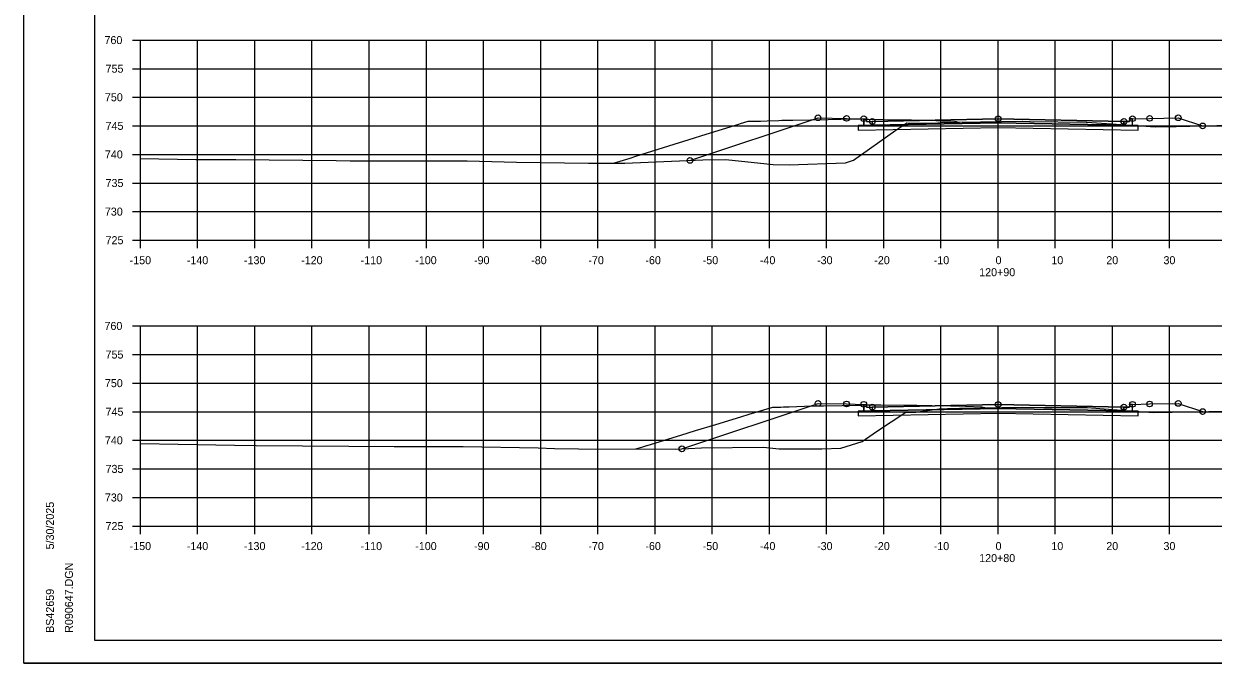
# Model space of a CAD drawing. Extents: x 1202951 to 1376887, y 378065 to 728038.
# Drawn here: x 1372926.7 to 1373134.7, y 380309.1 to 380420.9 of the extents above; entities that cross this region are included whole.
import ezdxf

# ---------------------------------------------------------------- set-up
doc = ezdxf.new("R2010")
doc.units = 0
for name, color, linetype in [('Default', 7, 'Continuous'), ('R_Alt Surface', 7, 'Continuous'), ('R_Axis', 7, 'Continuous'), ('R_Axis Annot', 7, 'Continuous'), ('R_Exist Surface', 7, 'Continuous'), ('R_Fin Surface', 7, 'Continuous'), ('R_Grid', 7, 'Continuous'), ('R_No Plot', 7, 'Continuous')]:
    doc.layers.add(name, color=color, linetype=linetype)

msp = doc.modelspace()

# ---------------------------------------------------------------- linework, layer by layer
at = {"layer": 'Default'}
for points in [[(1373073.63, 380404.32), (1373074.12, 380404.32), (1373074.13, 380403.82), (1373075.13, 380403.84), (1373075.13, 380403.18), (1373073.63, 380403.15)], [(1373120.63, 380404.32), (1373120.14, 380404.32), (1373120.13, 380403.82), (1373119.13, 380403.84), (1373119.13, 380403.18), (1373120.63, 380403.15)], [(1373073.63, 380354.36), (1373074.12, 380354.36), (1373074.13, 380353.86), (1373075.13, 380353.88), (1373075.13, 380353.21), (1373073.63, 380353.18)], [(1373120.63, 380354.36), (1373120.14, 380354.36), (1373120.13, 380353.86), (1373119.13, 380353.88), (1373119.13, 380353.21), (1373120.63, 380353.18)]]:
    msp.add_lwpolyline(points, close=True, dxfattribs=at)
at = {"layer": 'R_Alt Surface'}
for points in [[(1373097.13, 380403.62), (1373075.13, 380403.18), (1373073.63, 380403.15), (1373072.63, 380403.13), (1373072.63, 380402.29), (1373097.13, 380402.78), (1373121.63, 380402.29), (1373121.63, 380403.13), (1373120.63, 380403.15), (1373119.13, 380403.18)], [(1373075.13, 380403.84), (1373075.13, 380403.18), (1373097.13, 380403.62), (1373119.13, 380403.18), (1373119.13, 380403.84), (1373119.13, 380403.84), (1373097.13, 380404.28), (1373075.13, 380403.84)], [(1373097.13, 380353.65), (1373075.13, 380353.21), (1373073.63, 380353.18), (1373072.63, 380353.16), (1373072.63, 380352.33), (1373097.13, 380352.82), (1373121.63, 380352.33), (1373121.63, 380353.16), (1373120.63, 380353.18), (1373119.13, 380353.21)], [(1373075.13, 380353.88), (1373075.13, 380353.21), (1373097.13, 380353.65), (1373119.13, 380353.21), (1373119.13, 380353.88), (1373119.13, 380353.88), (1373097.13, 380354.32), (1373075.13, 380353.88)]]:
    msp.add_lwpolyline(points, close=True, dxfattribs=at)
for points in [[(1373073.63, 380404.32), (1373073.63, 380403.15), (1373075.13, 380403.18), (1373097.13, 380403.62), (1373119.13, 380403.18), (1373120.63, 380403.15), (1373120.63, 380404.32)], [(1373073.63, 380354.36), (1373073.63, 380353.18), (1373075.13, 380353.21), (1373097.13, 380353.65), (1373119.13, 380353.21), (1373120.63, 380353.18), (1373120.63, 380354.36)]]:
    msp.add_lwpolyline(points, dxfattribs=at)
at = {"layer": 'R_Axis'}
for p, q in [((1372945.73, 380418.07), (1372947.13, 380418.07)), ((1372947.13, 380383.07), (1372947.13, 380418.07)), ((1372945.73, 380413.07), (1372947.13, 380413.07)), ((1372945.73, 380408.07), (1372947.13, 380408.07)), ((1372945.73, 380403.07), (1372947.13, 380403.07)), ((1372945.73, 380398.07), (1372947.13, 380398.07)), ((1372945.73, 380393.07), (1372947.13, 380393.07)), ((1372945.73, 380388.07), (1372947.13, 380388.07)), ((1372945.73, 380383.07), (1372947.13, 380383.07)), ((1372947.13, 380383.07), (1373247.13, 380383.07)), ((1372947.13, 380381.67), (1372947.13, 380383.07)), ((1372957.13, 380381.67), (1372957.13, 380383.07)), ((1372967.13, 380381.67), (1372967.13, 380383.07)), ((1372977.13, 380381.67), (1372977.13, 380383.07)), ((1372987.13, 380381.67), (1372987.13, 380383.07)), ((1372997.13, 380381.67), (1372997.13, 380383.07)), ((1373007.13, 380381.67), (1373007.13, 380383.07)), ((1373017.13, 380381.67), (1373017.13, 380383.07)), ((1373027.13, 380381.67), (1373027.13, 380383.07)), ((1373037.13, 380381.67), (1373037.13, 380383.07)), ((1373047.13, 380381.67), (1373047.13, 380383.07)), ((1373057.13, 380381.67), (1373057.13, 380383.07)), ((1373067.13, 380381.67), (1373067.13, 380383.07)), ((1373077.13, 380381.67), (1373077.13, 380383.07)), ((1373087.13, 380381.67), (1373087.13, 380383.07)), ((1373097.13, 380381.67), (1373097.13, 380383.07)), ((1373107.13, 380381.67), (1373107.13, 380383.07)), ((1373117.13, 380381.67), (1373117.13, 380383.07)), ((1373127.13, 380381.67), (1373127.13, 380383.07)), ((1372945.73, 380368.07), (1372947.13, 380368.07)), ((1372947.13, 380333.07), (1372947.13, 380368.07)), ((1372945.73, 380363.07), (1372947.13, 380363.07)), ((1372945.73, 380358.07), (1372947.13, 380358.07)), ((1372945.73, 380353.07), (1372947.13, 380353.07)), ((1372945.73, 380348.07), (1372947.13, 380348.07)), ((1372945.73, 380343.07), (1372947.13, 380343.07)), ((1372945.73, 380338.07), (1372947.13, 380338.07)), ((1372945.73, 380333.07), (1372947.13, 380333.07)), ((1372947.13, 380333.07), (1373247.13, 380333.07)), ((1372947.13, 380331.67), (1372947.13, 380333.07)), ((1372957.13, 380331.67), (1372957.13, 380333.07)), ((1372967.13, 380331.67), (1372967.13, 380333.07)), ((1372977.13, 380331.67), (1372977.13, 380333.07)), ((1372987.13, 380331.67), (1372987.13, 380333.07)), ((1372997.13, 380331.67), (1372997.13, 380333.07)), ((1373007.13, 380331.67), (1373007.13, 380333.07)), ((1373017.13, 380331.67), (1373017.13, 380333.07)), ((1373027.13, 380331.67), (1373027.13, 380333.07)), ((1373037.13, 380331.67), (1373037.13, 380333.07)), ((1373047.13, 380331.67), (1373047.13, 380333.07)), ((1373057.13, 380331.67), (1373057.13, 380333.07)), ((1373067.13, 380331.67), (1373067.13, 380333.07)), ((1373077.13, 380331.67), (1373077.13, 380333.07)), ((1373087.13, 380331.67), (1373087.13, 380333.07)), ((1373097.13, 380331.67), (1373097.13, 380333.07)), ((1373107.13, 380331.67), (1373107.13, 380333.07)), ((1373117.13, 380331.67), (1373117.13, 380333.07)), ((1373127.13, 380331.67), (1373127.13, 380333.07))]:
    msp.add_line(p, q, dxfattribs=at)
at = {"layer": 'R_Exist Surface'}
for points in [[(1372947.13, 380397.34), (1372956.8, 380397.16), (1372963.79, 380397.16), (1372981.36, 380397), (1372983.79, 380396.97), (1373000.44, 380396.96), (1373003.79, 380396.96), (1373004.27, 380396.95), (1373012.87, 380396.7), (1373025.5, 380396.55), (1373031.84, 380396.53), (1373045.48, 380397.12), (1373049.49, 380397.18), (1373057.8, 380396.28), (1373060.59, 380396.26), (1373070.41, 380396.62), (1373071.81, 380397.06), (1373079.24, 380402.31), (1373081.14, 380403.58), (1373086.17, 380403.53), (1373086.99, 380403.64), (1373090.24, 380403.7), (1373090.33, 380403.7), (1373090.37, 380403.7), (1373101.39, 380403.87), (1373101.45, 380403.87), (1373101.46, 380403.87), (1373102.68, 380403.85), (1373112.54, 380403.73), (1373112.58, 380403.73), (1373112.62, 380403.73), (1373124.63, 380402.88), (1373128.25, 380402.95), (1373137.76, 380403.18)], [(1373029.86, 380396.53), (1373032.75, 380397.44), (1373033.77, 380397.76), (1373039.56, 380399.57), (1373043.11, 380400.68), (1373046.06, 380401.59), (1373051.78, 380403.37), (1373052.09, 380403.47), (1373053.4, 380403.87), (1373054.01, 380403.87), (1373054.48, 380403.87), (1373055.56, 380403.91), (1373056.76, 380403.96), (1373058.8, 380404.03), (1373059.33, 380404.04), (1373059.35, 380404.04), (1373059.85, 380404.05), (1373061.24, 380404.08), (1373067.39, 380404.19), (1373071.85, 380404.28), (1373073.59, 380404.25), (1373074.46, 380404.23), (1373077.01, 380404.19), (1373081.09, 380404.12), (1373081.35, 380404.11), (1373081.98, 380404.1), (1373085.06, 380404.05), (1373087.32, 380403.97), (1373089.5, 380403.89), (1373089.77, 380403.81), (1373090.17, 380403.7)], [(1373043.24, 380397.02), (1373065.63, 380404.48), (1373070.63, 380404.38), (1373073.63, 380404.32), (1373074.12, 380404.32), (1373074.13, 380403.82), (1373075.13, 380403.84), (1373097.13, 380404.28), (1373119.13, 380403.84), (1373120.13, 380403.82), (1373120.14, 380404.32), (1373120.63, 380404.32), (1373123.63, 380404.38), (1373128.63, 380404.48), (1373132.9, 380403.06)], [(1372947.13, 380347.51), (1372960.33, 380347.27), (1372963.59, 380347.24), (1372967.34, 380347.16), (1372983.59, 380347.03), (1372991.53, 380346.97), (1373003.59, 380346.96), (1373016.71, 380346.73), (1373019.57, 380346.65), (1373023.77, 380346.6), (1373040.72, 380346.54), (1373045.27, 380346.73), (1373056.02, 380346.89), (1373058.81, 380346.59), (1373066.31, 380346.55), (1373069.61, 380346.67), (1373073.38, 380347.85), (1373075.88, 380349.62), (1373081.01, 380353.02), (1373082.71, 380353.01), (1373086.82, 380353.6), (1373088.27, 380353.62), (1373090.4, 380353.69), (1373094.06, 380353.74), (1373101.43, 380353.87), (1373101.45, 380353.87), (1373105.15, 380353.83), (1373112.72, 380353.81), (1373120.93, 380353.17), (1373124.36, 380352.93), (1373134.01, 380353.12), (1373136.93, 380353.19)], [(1373033.78, 380346.56), (1373035.02, 380346.94), (1373035.16, 380346.98), (1373035.7, 380347.15), (1373035.75, 380347.16), (1373041.66, 380348.98), (1373044.22, 380349.77), (1373047.77, 380350.85), (1373052.15, 380352.19), (1373053.59, 380352.63), (1373057.72, 380353.88), (1373058.68, 380353.88), (1373058.82, 380353.88), (1373059.12, 380353.89), (1373059.6, 380353.91), (1373059.84, 380353.92), (1373060.61, 380353.95), (1373063.24, 380354.05), (1373065.61, 380354.09), (1373066.61, 380354.11), (1373069.84, 380354.17), (1373073.22, 380354.24), (1373073.63, 380354.25), (1373075.08, 380354.28), (1373076.59, 380354.3), (1373081.74, 380354.22), (1373082.94, 380354.2), (1373084.1, 380354.18), (1373085.56, 380354.16), (1373088.82, 380354.11), (1373089.9, 380354.09), (1373091.44, 380354.03), (1373094.29, 380353.94), (1373094.76, 380353.8), (1373094.88, 380353.76)], [(1373041.83, 380346.58), (1373065.63, 380354.52), (1373070.63, 380354.42), (1373073.63, 380354.36), (1373074.12, 380354.36), (1373074.13, 380353.86), (1373075.13, 380353.88), (1373097.13, 380354.32), (1373119.13, 380353.88), (1373120.13, 380353.86), (1373120.14, 380354.36), (1373120.63, 380354.36), (1373123.63, 380354.42), (1373128.63, 380354.52), (1373132.9, 380353.1)]]:
    msp.add_lwpolyline(points, dxfattribs=at)
at = {"layer": 'R_Fin Surface'}
for points in [[(1373065.63, 380404.48), (1373070.63, 380404.38), (1373073.63, 380404.32), (1373074.12, 380404.32), (1373074.13, 380403.82), (1373075.13, 380403.84), (1373075.13, 380403.84), (1373097.13, 380404.28), (1373119.13, 380403.84), (1373119.13, 380403.84), (1373120.13, 380403.82), (1373120.14, 380404.32), (1373120.63, 380404.32), (1373123.63, 380404.38), (1373128.63, 380404.48)], [(1373065.63, 380354.52), (1373070.63, 380354.42), (1373073.63, 380354.36), (1373074.12, 380354.36), (1373074.13, 380353.86), (1373075.13, 380353.88), (1373075.13, 380353.88), (1373097.13, 380354.32), (1373119.13, 380353.88), (1373119.13, 380353.88), (1373120.13, 380353.86), (1373120.14, 380354.36), (1373120.63, 380354.36), (1373123.63, 380354.42), (1373128.63, 380354.52)]]:
    msp.add_lwpolyline(points, dxfattribs=at)
at = {"layer": 'R_Grid'}
for p, q in [((1372947.13, 380418.07), (1373247.13, 380418.07)), ((1372947.13, 380383.07), (1372947.13, 380418.07)), ((1372957.13, 380383.07), (1372957.13, 380418.07)), ((1372967.13, 380383.07), (1372967.13, 380418.07)), ((1372977.13, 380383.07), (1372977.13, 380418.07)), ((1372987.13, 380383.07), (1372987.13, 380418.07)), ((1372997.13, 380383.07), (1372997.13, 380418.07)), ((1373007.13, 380383.07), (1373007.13, 380418.07)), ((1373017.13, 380383.07), (1373017.13, 380418.07)), ((1373027.13, 380383.07), (1373027.13, 380418.07)), ((1373037.13, 380383.07), (1373037.13, 380418.07)), ((1373047.13, 380383.07), (1373047.13, 380418.07)), ((1373057.13, 380383.07), (1373057.13, 380418.07)), ((1373067.13, 380383.07), (1373067.13, 380418.07)), ((1373077.13, 380383.07), (1373077.13, 380418.07)), ((1373087.13, 380383.07), (1373087.13, 380418.07)), ((1373097.13, 380383.07), (1373097.13, 380418.07)), ((1373107.13, 380383.07), (1373107.13, 380418.07)), ((1373117.13, 380383.07), (1373117.13, 380418.07)), ((1373127.13, 380383.07), (1373127.13, 380418.07)), ((1372947.13, 380413.07), (1373247.13, 380413.07)), ((1372947.13, 380408.07), (1373247.13, 380408.07)), ((1372947.13, 380403.07), (1373247.13, 380403.07)), ((1372947.13, 380398.07), (1373247.13, 380398.07)), ((1372947.13, 380393.07), (1373247.13, 380393.07)), ((1372947.13, 380388.07), (1373247.13, 380388.07)), ((1372947.13, 380383.07), (1373247.13, 380383.07)), ((1372947.13, 380368.07), (1373247.13, 380368.07)), ((1372947.13, 380333.07), (1372947.13, 380368.07)), ((1372957.13, 380333.07), (1372957.13, 380368.07)), ((1372967.13, 380333.07), (1372967.13, 380368.07)), ((1372977.13, 380333.07), (1372977.13, 380368.07)), ((1372987.13, 380333.07), (1372987.13, 380368.07)), ((1372997.13, 380333.07), (1372997.13, 380368.07)), ((1373007.13, 380333.07), (1373007.13, 380368.07)), ((1373017.13, 380333.07), (1373017.13, 380368.07)), ((1373027.13, 380333.07), (1373027.13, 380368.07)), ((1373037.13, 380333.07), (1373037.13, 380368.07)), ((1373047.13, 380333.07), (1373047.13, 380368.07)), ((1373057.13, 380333.07), (1373057.13, 380368.07)), ((1373067.13, 380333.07), (1373067.13, 380368.07)), ((1373077.13, 380333.07), (1373077.13, 380368.07)), ((1373087.13, 380333.07), (1373087.13, 380368.07)), ((1373097.13, 380333.07), (1373097.13, 380368.07)), ((1373107.13, 380333.07), (1373107.13, 380368.07)), ((1373117.13, 380333.07), (1373117.13, 380368.07)), ((1373127.13, 380333.07), (1373127.13, 380368.07)), ((1372947.13, 380363.07), (1373247.13, 380363.07)), ((1372947.13, 380358.07), (1373247.13, 380358.07)), ((1372947.13, 380353.07), (1373247.13, 380353.07)), ((1372947.13, 380348.07), (1373247.13, 380348.07)), ((1372947.13, 380343.07), (1373247.13, 380343.07)), ((1372947.13, 380338.07), (1373247.13, 380338.07)), ((1372947.13, 380333.07), (1373247.13, 380333.07))]:
    msp.add_line(p, q, dxfattribs=at)
at = {"layer": 'R_No Plot'}
for p, q in [((1372939.13, 380313.07), (1372939.13, 380518.53)), ((1372939.13, 380313.07), (1372939.13, 380313.07)), ((1373255.31, 380313.07), (1372939.13, 380313.07)), ((1372926.73, 380309.09), (1373260.07, 380309.09))]:
    msp.add_line(p, q, dxfattribs=at)
for points in [[(1372926.73, 380522.42), (1373260.07, 380522.42), (1373260.07, 380309.08), (1372926.73, 380309.08)], [(1373173.05, 380518.53), (1373192.67, 380518.53), (1373192.67, 380508.65), (1373208.79, 380508.65), (1373231.99, 380508.65), (1373231.99, 380484.31), (1373255.31, 380484.31), (1373255.31, 380313.07), (1372939.13, 380313.07), (1372939.13, 380518.53)]]:
    msp.add_lwpolyline(points, close=True, dxfattribs=at)
for centre in [(1373065.63, 380404.48), (1373070.63, 380404.38), (1373073.63, 380404.32), (1373120.63, 380404.32), (1373123.63, 380404.38), (1373128.63, 380404.48), (1373075.13, 380403.84), (1373097.13, 380404.28), (1373119.13, 380403.84), (1373132.9, 380403.06), (1373043.24, 380397.02), (1373065.63, 380354.52), (1373070.63, 380354.42), (1373123.63, 380354.42), (1373128.63, 380354.52), (1373073.63, 380354.36), (1373075.13, 380353.88), (1373097.13, 380354.32), (1373119.13, 380353.88), (1373120.63, 380354.36), (1373132.9, 380353.1), (1373041.83, 380346.58)]:
    msp.add_circle(centre, 0.5, dxfattribs=at)

# ---------------------------------------------------------------- texts
at = {"layer": 'R_Axis Annot'}
for s, p in [('760', (1372940.84, 380417.37)), ('755', (1372941.03, 380412.37)), ('750', (1372940.91, 380407.37)), ('745', (1372941.03, 380402.37)), ('740', (1372940.91, 380397.37)), ('735', (1372941.03, 380392.37)), ('730', (1372940.91, 380387.37)), ('725', (1372941.03, 380382.37)), ('-150', (1372945.24, 380378.87)), ('-140', (1372955.24, 380378.87)), ('-130', (1372965.24, 380378.87)), ('-120', (1372975.24, 380378.87)), ('-110', (1372985.64, 380378.87)), ('-100', (1372995.19, 380378.87)), ('-90', (1373005.47, 380378.87)), ('-80', (1373015.47, 380378.87)), ('-70', (1373025.47, 380378.87)), ('-60', (1373035.44, 380378.87)), ('-50', (1373045.47, 380378.87)), ('-40', (1373055.47, 380378.87)), ('-30', (1373065.47, 380378.87)), ('-20', (1373075.47, 380378.87)), ('-10', (1373085.87, 380378.87)), ('0', (1373096.68, 380378.87)), ('10', (1373106.44, 380378.87)), ('20', (1373116.05, 380378.87)), ('30', (1373126.05, 380378.87)), ('120+90', (1373093.82, 380376.77)), ('760', (1372940.84, 380367.37)), ('755', (1372941.03, 380362.37)), ('750', (1372940.91, 380357.37)), ('745', (1372941.03, 380352.37)), ('740', (1372940.91, 380347.37)), ('735', (1372941.03, 380342.37)), ('730', (1372940.91, 380337.37)), ('725', (1372941.03, 380332.37)), ('-150', (1372945.24, 380328.87)), ('-140', (1372955.24, 380328.87)), ('-130', (1372965.24, 380328.87)), ('-120', (1372975.24, 380328.87)), ('-110', (1372985.64, 380328.87)), ('-100', (1372995.19, 380328.87)), ('-90', (1373005.47, 380328.87)), ('-80', (1373015.47, 380328.87)), ('-70', (1373025.47, 380328.87)), ('-60', (1373035.44, 380328.87)), ('-50', (1373045.47, 380328.87)), ('-40', (1373055.47, 380328.87)), ('-30', (1373065.47, 380328.87)), ('-20', (1373075.47, 380328.87)), ('-10', (1373085.87, 380328.87)), ('0', (1373096.68, 380328.87)), ('10', (1373106.44, 380328.87)), ('20', (1373116.05, 380328.87)), ('30', (1373126.05, 380328.87)), ('120+80', (1373093.82, 380326.77))]:
    msp.add_text(s, height=1.4, dxfattribs=at).set_placement(p)
at = {"layer": 'R_No Plot'}
for s, p in [('5/30/2025', (1372932, 380328.99)), ('R090647.DGN', (1372935.32, 380314.39)), ('BS42659', (1372932, 380314.39))]:
    msp.add_text(s, height=1.4, rotation=90, dxfattribs=at).set_placement(p)

doc.saveas('drawing.dxf')
